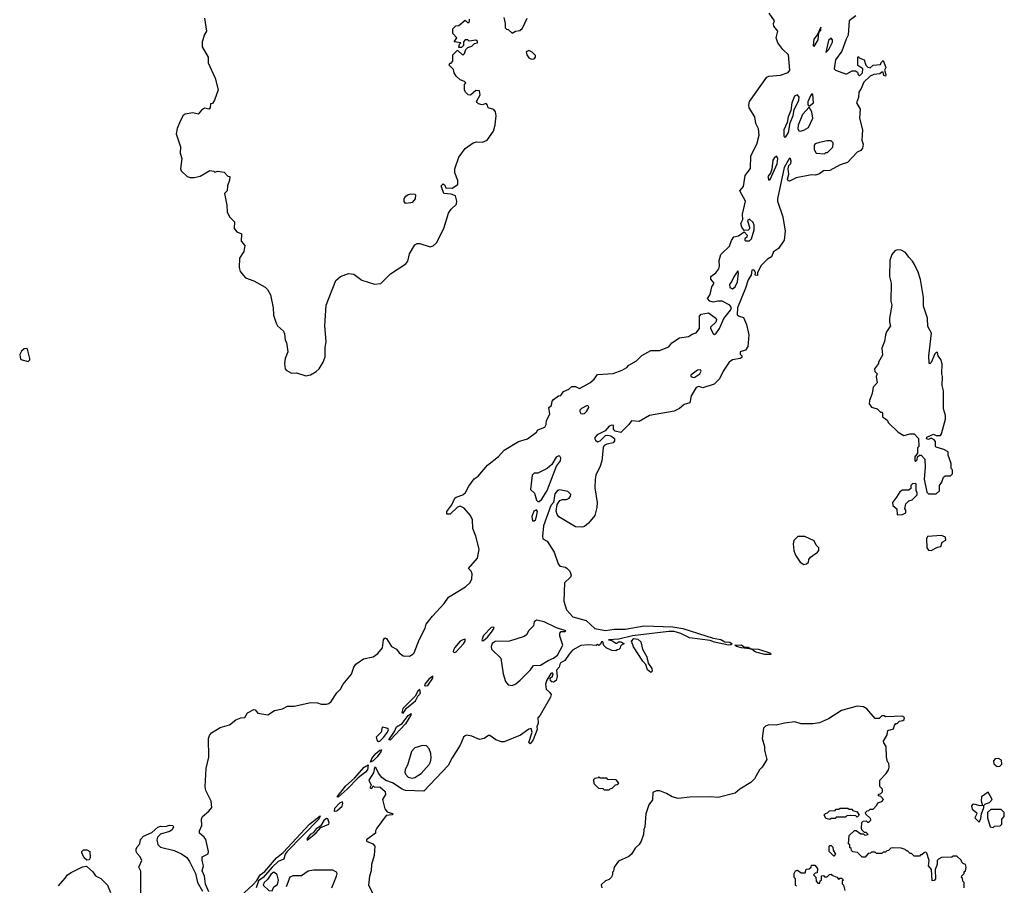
# Model space of a CAD drawing. Extents: x 2386423 to 2568864, y 578392 to 761999.
# Tile 281 of 454: x 2450140 to 2457730, y 735904 to 742574. Entities that reach past the tile are written whole.
import ezdxf

# ---------------------------------------------------------------- set-up
doc = ezdxf.new("R2010")
doc.units = 0

msp = doc.modelspace()

# ---------------------------------------------------------------- linework, layer by layer
at = {"layer": '0CON05XD'}
for points in [[(2451598, 735855), (2451572.7, 735912.7), (2451563.8, 735973.8), (2451547.5, 736015), (2451557.5, 736055), (2451547.5, 736095), (2451547.5, 736125), (2451593, 736147), (2451596.7, 736165), (2451575, 736257.5), (2451563.3, 736275), (2451526.7, 736305), (2451526.7, 736325), (2451543.8, 736365), (2451542, 736415), (2451550, 736435), (2451598.8, 736475), (2451620, 736505), (2451616.1, 736553.9), (2451573.8, 736635), (2451568.8, 736665), (2451576.6, 736803.4), (2451597.4, 736892.6), (2451595.7, 737035), (2451602.2, 737057.8), (2451619.5, 737080.5), (2451685, 737119.2), (2451758.3, 737141.7), (2451805, 737178.8), (2451845, 737193.8), (2451875, 737197.5), (2451896.1, 737233.9), (2451945, 737260), (2451955, 737257.5), (2451975, 737230), (2452051.7, 737218.3), (2452105, 737251.2), (2452165, 737263.8), (2452205, 737284), (2452255, 737283.8), (2452385, 737313.8), (2452435, 737310), (2452465, 737300), (2452505, 737300), (2452523.9, 737306.1), (2452540.5, 737319.5), (2452585, 737386.7), (2452613.8, 737415), (2452634, 737455), (2452698.8, 737531.2), (2452715, 737584.2), (2452731.9, 737608.1), (2452791.4, 737648.6), (2452864.6, 737665.4), (2452899.7, 737690.3), (2452935.6, 737734.4), (2452944, 737796), (2452955, 737812.5), (2452967.5, 737805), (2453006.7, 737745), (2453045, 737723.3), (2453066.1, 737696.1), (2453095, 737672.5), (2453145, 737670), (2453170, 737685), (2453180, 737695), (2453218.8, 737795), (2453266.2, 737885), (2453274.1, 737915.9), (2453321.2, 737978.8), (2453413, 738077), (2453445, 738123.8), (2453576.6, 738203.4), (2453611.3, 738238.7), (2453624.4, 738265), (2453627.5, 738305), (2453621.2, 738325), (2453600, 738345), (2453670, 738425), (2453681.2, 738495), (2453656.2, 738595), (2453632, 738655), (2453631.7, 738721.7), (2453615.8, 738755), (2453565, 738810), (2453535, 738826.7), (2453515, 738817.5), (2453457.5, 738765), (2453432.5, 738765), (2453433.8, 738785), (2453470, 738835), (2453495, 738886.7), (2453505, 738896.2), (2453555, 738912.5), (2453577.7, 738932.3), (2453601.2, 738978.8), (2453644.3, 739035.7), (2453675, 739056.2), (2453745, 739141.2), (2453830.9, 739209.1), (2453875, 739258.1), (2453985, 739322.9), (2454055.5, 739344.5), (2454122.7, 739397.3), (2454135, 739413.3), (2454187.5, 739435), (2454198, 739455), (2454200, 739485), (2454226.7, 739535), (2454220, 739585), (2454238.3, 739601.7), (2454245.8, 739635), (2454255, 739647.5), (2454294.3, 739675.7), (2454312.5, 739677.5), (2454330.9, 739709.1), (2454373.8, 739726.2), (2454395, 739748.8), (2454425, 739748.8), (2454455, 739732.5), (2454535, 739776.7), (2454568.8, 739805), (2454595, 739840), (2454715, 739849.4), (2454785, 739874.4), (2454820, 739895), (2454836.9, 739913.1), (2454894.5, 739945.5), (2454935, 739985.7), (2455004.4, 740025.6), (2455072.5, 740025), (2455145, 740053.8), (2455167.5, 740085), (2455227.3, 740122.7), (2455295, 740133.5), (2455325, 740152), (2455355, 740161.2), (2455380, 740195), (2455381.2, 740288.8), (2455393.6, 740306.4), (2455450, 740315), (2455507.5, 740275), (2455512.5, 740262.5), (2455506, 740245), (2455464, 740205), (2455464, 740195), (2455485.7, 740155.7), (2455495, 740148), (2455505, 740154.3), (2455533.8, 740195), (2455567, 740273), (2455620, 740335), (2455627.6, 740355), (2455615, 740376), (2455555, 740406), (2455522.5, 740405), (2455485, 740396.9), (2455460, 740405), (2455442.5, 740425), (2455463.6, 740456.4), (2455476.2, 740515), (2455493.8, 740545), (2455467.5, 740575), (2455468.6, 740595), (2455505.7, 740625), (2455530.6, 740655), (2455535.6, 740675), (2455532.3, 740717.7), (2455546, 740765), (2455610.6, 740829.4), (2455626.2, 740873.8), (2455645, 740901.2), (2455681.7, 740908.3), (2455725, 740940), (2455746.7, 740915), (2455745, 740900), (2455730, 740885), (2455730, 740875), (2455735, 740870), (2455765, 740871.2), (2455780, 740885), (2455801.4, 740955), (2455801.7, 740991.7), (2455795, 741012.5), (2455765, 741036.7), (2455750, 741025), (2455766.7, 740975), (2455765.9, 740964.1), (2455755, 740953.3), (2455725, 740950), (2455706.2, 740975), (2455700, 741005), (2455714, 741035), (2455712.2, 741075), (2455736.2, 741175), (2455690, 741255), (2455720.5, 741289.5), (2455732.5, 741375), (2455773.1, 741426.9), (2455775, 741526.2), (2455821.1, 741615), (2455839.4, 741685), (2455834.3, 741734.3), (2455815.7, 741775), (2455805.8, 741825), (2455762.9, 741895), (2455759.5, 741915), (2455766.7, 741945), (2455898.3, 742131.7), (2455915, 742140), (2456005, 742148), (2456065, 742166.7), (2456076.2, 742185), (2456066.7, 742305), (2456023.3, 742345), (2455983.3, 742395), (2455971.2, 742435), (2455983.3, 742485), (2455953.3, 742525), (2455950, 742545), (2455957.5, 742565), (2455916.7, 742625)], [(2451563.6, 742586.4), (2451580, 742485), (2451565, 742460), (2451547.5, 742405), (2451547.5, 742365), (2451592.5, 742285), (2451593, 742243), (2451647.5, 742125), (2451670, 742035), (2451642.5, 741955), (2451625, 741930), (2451610, 741925), (2451608.3, 741898.3), (2451600, 741885), (2451565, 741892.5), (2451542.3, 741877.7), (2451515, 741847.5), (2451475, 741856.7), (2451415, 741847.5), (2451400, 741835), (2451378.3, 741791.7), (2451353, 741737), (2451346.7, 741695), (2451380, 741595), (2451377, 741547), (2451390, 741505), (2451380, 741425), (2451385, 741410), (2451430, 741365), (2451455, 741357.5), (2451485, 741357.5), (2451531.7, 741368.3), (2451605, 741412.5), (2451637, 741407), (2451645, 741400), (2451665, 741407.5), (2451715, 741400), (2451745, 741370), (2451760, 741365), (2451758.3, 741338.3), (2451742.5, 741295), (2451740, 741255), (2451720, 741235), (2451737.5, 741145), (2451740, 741095), (2451757.5, 741055), (2451797, 741017), (2451792.5, 740965), (2451815, 740940), (2451850, 740925), (2451848.3, 740868.3), (2451876.7, 740835), (2451868.3, 740788.3), (2451833.6, 740736.4), (2451832.5, 740665), (2451840, 740635), (2451880, 740585), (2451945, 740562.5), (2452032.3, 740512.3), (2452050, 740495), (2452072.5, 740455), (2452094, 740355), (2452096.7, 740296.7), (2452116.7, 740235), (2452127.5, 740215), (2452172.5, 740175), (2452182.5, 740155), (2452187.5, 740105), (2452196.4, 740086.4), (2452207.5, 740015), (2452187.5, 739965), (2452182.5, 739925), (2452187.5, 739885), (2452193.9, 739873.9), (2452235, 739851.2), (2452275, 739854), (2452345, 739831.2), (2452381.7, 739838.3), (2452425, 739862.5), (2452447.5, 739885), (2452480, 739935), (2452493.6, 739976.4), (2452494, 740045), (2452502, 740095), (2452492, 740215), (2452502, 740375), (2452576.7, 740565), (2452614.1, 740595.9), (2452675, 740617.5), (2452715, 740612.5), (2452777.7, 740567.7), (2452875, 740536.2), (2452925, 740542.5), (2452997.5, 740615), (2453117.7, 740692.3), (2453131.2, 740715), (2453145, 740770), (2453185, 740840), (2453205, 740850), (2453225, 740850), (2453305, 740823.3), (2453328.3, 740831.7), (2453352.5, 740855), (2453409.2, 740965), (2453445, 741082.5), (2453466.1, 741113.9), (2453506.1, 741153.9), (2453510, 741175), (2453498.3, 741218.3), (2453465, 741230), (2453410, 741235), (2453390, 741295), (2453405, 741310), (2453418.3, 741298.3), (2453425, 741280), (2453475, 741277.5), (2453517.5, 741305), (2453516.7, 741335), (2453493.3, 741395), (2453493.3, 741425), (2453526, 741515), (2453575, 741582), (2453634.5, 741625.5), (2453665, 741634), (2453708.3, 741631.7), (2453743.9, 741646.1), (2453792, 741715), (2453805.7, 741765), (2453813.6, 741833.6), (2453806.7, 741865), (2453795, 741882.5), (2453750, 741895), (2453747, 741917), (2453735, 741930), (2453705, 741917.5), (2453676.4, 741926.4), (2453666.4, 741936.4), (2453662.5, 741945), (2453689.2, 741995), (2453685, 742026.7), (2453655, 742030), (2453615, 741992.5), (2453597.5, 741995), (2453577.5, 742015), (2453570, 742035), (2453570, 742075), (2453578.3, 742088.3), (2453568.3, 742098.3), (2453535, 742110), (2453505, 742140), (2453490, 742165), (2453485, 742190), (2453450, 742225), (2453455, 742240), (2453465, 742240), (2453480, 742255), (2453480, 742305), (2453515, 742340), (2453555, 742300), (2453570, 742315), (2453580, 742345), (2453595, 742360), (2453625, 742370), (2453645, 742390), (2453670, 742395), (2453668.3, 742408.3), (2453657, 742417), (2453605, 742410), (2453595, 742420), (2453575, 742420), (2453560, 742405), (2453560, 742375), (2453545, 742360), (2453525, 742360), (2453530, 742385), (2453540, 742395), (2453490, 742405), (2453510, 742435), (2453478.3, 742468.3), (2453480, 742505), (2453501.7, 742528.3), (2453525, 742530), (2453575, 742570), (2453595, 742550), (2453608.3, 742561.7), (2453608.3, 742578.3)], [(2453871.7, 742591.7), (2453882.5, 742545), (2453881.7, 742511.7), (2453891.7, 742501.7), (2453905, 742500), (2453935, 742470), (2453963, 742487), (2453995, 742490), (2454015, 742510), (2454052.5, 742585)], [(2456585, 742604), (2456533.9, 742566.1), (2456527.5, 742455), (2456510, 742425), (2456477.5, 742332.5), (2456430, 742265), (2456417.5, 742195), (2456430, 742185), (2456505, 742157.5), (2456515, 742157.5), (2456558.3, 742181.7), (2456581.7, 742181.7), (2456599.3, 742169.3), (2456603, 742153), (2456615, 742142.5), (2456637.5, 742165), (2456640, 742195), (2456601.7, 742221.7), (2456600, 742235)], [(2456265, 742367.5), (2456295, 742420), (2456300, 742475), (2456315.6, 742495), (2456315, 742517.5), (2456289.2, 742460.8), (2456261.2, 742425), (2456257.5, 742375), (2456265, 742367.5)], [(2456355, 742322.5), (2456377.5, 742345), (2456405, 742402.5), (2456405, 742420), (2456395, 742432.5), (2456375, 742413.3), (2456355, 742322.5)], [(2454085, 742270), (2454105, 742272.9), (2454115.6, 742285), (2454115, 742297.5), (2454091.4, 742325), (2454065, 742336.5), (2454043.1, 742326.9), (2454048.6, 742305), (2454065, 742280.8), (2454085, 742270)], [(2456600, 742235), (2456600, 742285), (2456605, 742290), (2456611.7, 742281.7), (2456650, 742265), (2456663, 742223), (2456678.3, 742208.3), (2456695, 742202.5), (2456720, 742225), (2456775, 742230), (2456780, 742245), (2456795, 742260), (2456816.2, 742205), (2456807.5, 742185), (2456817, 742153), (2456815, 742140), (2456802.5, 742145), (2456795, 742170), (2456785, 742170), (2456771.7, 742158.3), (2456725, 742153.3), (2456695, 742140), (2456645.9, 742094.1), (2456627.5, 742045), (2456608, 742015), (2456605.7, 741975), (2456591.2, 741935), (2456618, 741885), (2456613.6, 741816.4), (2456638, 741725), (2456632.5, 741645), (2456642.5, 741615), (2456636.2, 741585), (2456625, 741567.5), (2456597, 741553), (2456522.5, 741475), (2456465, 741456.7), (2456385, 741412.5), (2456335, 741410), (2456305, 741387.5), (2456275, 741376.2), (2456245, 741378), (2456125, 741356), (2456075, 741330), (2456063.6, 741333.6), (2456060, 741345), (2456069.4, 741385), (2456064.5, 741425.5), (2456070.2, 741449.8), (2456083.9, 741466.1), (2456085.9, 741484.1), (2456082.5, 741502.5), (2456075, 741507.5), (2456032.6, 741435), (2455980.6, 741195), (2455981.5, 741175), (2456021.9, 741055), (2456040, 740945), (2456034.3, 740875), (2455988.5, 740811.5), (2455951.4, 740785), (2455935, 740746.7), (2455905, 740730), (2455853.2, 740676.8), (2455827.5, 740625), (2455826.4, 740603.6), (2455810, 740605), (2455812.5, 740625), (2455805, 740642.5), (2455795, 740647.5), (2455785, 740643.3), (2455778.8, 740605), (2455755, 740570.8), (2455735.5, 740505), (2455673.7, 740355), (2455671, 740301), (2455685, 740288.9), (2455719.5, 740279.5), (2455741.4, 740225), (2455760.6, 740145), (2455755.6, 740085), (2455752, 740055), (2455735, 740027.5), (2455694.3, 740015), (2455695, 739997.5), (2455707.5, 739985), (2455707.3, 739972.7), (2455695, 739964), (2455635, 739954.3), (2455608, 739935), (2455563.3, 739865), (2455535, 739806.7), (2455494.3, 739765.7), (2455407, 739737), (2455375, 739747.5), (2455355, 739740), (2455316.7, 739675), (2455305, 739622.5), (2455261.7, 739608.3), (2455225, 739578), (2455185, 739557.1), (2454995, 739524), (2454915, 739479.2), (2454856.1, 739483.9), (2454835.9, 739454.1), (2454775, 739392.5), (2454730, 739405), (2454718.3, 739418.3), (2454717, 739447), (2454705, 739450), (2454685, 739441.2), (2454653.4, 739406.6), (2454592.5, 739375), (2454574.2, 739355), (2454573.8, 739345), (2454577.5, 739335), (2454595, 739322.5), (2454615, 739330), (2454655, 739370), (2454675, 739372.5), (2454697, 739367), (2454726.4, 739346.4), (2454725, 739330), (2454715, 739313.3), (2454665, 739303.3), (2454646.7, 739293.3), (2454636.7, 739275), (2454627.1, 739175), (2454615, 739133.3), (2454582.5, 739065), (2454576, 739035), (2454573, 738967), (2454591.2, 738855), (2454590, 738815), (2454573.8, 738755), (2454525.9, 738694.1), (2454495, 738670), (2454475, 738663.3), (2454425, 738666.7), (2454295, 738742.5), (2454282.3, 738762.3), (2454276.4, 738786.4), (2454282.3, 738837.7), (2454305, 738870), (2454325, 738877.5), (2454355, 738877.5), (2454375, 738887.5), (2454387, 738903), (2454387.5, 738915), (2454365, 738940), (2454301.7, 738951.7), (2454285, 738947.5), (2454265, 738922), (2454254.4, 738855), (2454235, 738831.9), (2454176.9, 738675), (2454168.9, 738595), (2454173, 738573), (2454206.2, 738555), (2454261.2, 738471.2), (2454291.7, 738381.7), (2454303, 738363), (2454347, 738357), (2454358.3, 738348.3), (2454380, 738325), (2454390, 738295), (2454385, 738280), (2454340, 738235), (2454334, 738095), (2454356, 738026), (2454403.9, 737973.9), (2454507.5, 737945), (2454574.1, 737884.1), (2454655, 737868), (2454722.4, 737877.6), (2454807.7, 737877.7), (2454955, 737902.5), (2455175, 737896.2), (2455252.7, 737882.7), (2455485, 737807.5), (2455545, 737799.2), (2455575, 737780), (2455615, 737778.8), (2455631.2, 737765), (2455622.9, 737757.1), (2455604.6, 737754.6), (2455495, 737776.9), (2455461.7, 737791.7), (2455302.5, 737812.5), (2455236.7, 737845), (2455185, 737860), (2455145, 737860), (2454865, 737827.7), (2454759.3, 737800.7), (2454680, 737795), (2454705, 737790), (2454735, 737770), (2454745, 737770), (2454755, 737780), (2454775, 737780), (2454798.3, 737768.3), (2454798.3, 737761.7), (2454785, 737760), (2454771.7, 737748.3), (2454768.3, 737731.7), (2454758.3, 737721.7), (2454745, 737720), (2454735, 737710), (2454703.6, 737713.6), (2454660, 737735), (2454641.7, 737751.7), (2454635, 737780), (2454625, 737780), (2454618.3, 737761.7), (2454605, 737752.5), (2454595, 737760), (2454585, 737752.5), (2454525, 737757.5), (2454465, 737751.2), (2454402.5, 737715), (2454375, 737686.2), (2454342.5, 737637.5), (2454306, 737615), (2454299.2, 737585), (2454277, 737563), (2454284.3, 737514.3), (2454275, 737481.4), (2454255, 737470.6), (2454241.9, 737471.9), (2454231.2, 737481.2), (2454228.3, 737501.7), (2454246, 737515), (2454252.5, 737535), (2454245, 737542.5), (2454235, 737537.5), (2454202.5, 737485), (2454193, 737453), (2454197.5, 737415), (2454223.2, 737393.2), (2454235.8, 737375.8), (2454231.5, 737355), (2454151.2, 737215), (2454133.3, 737195), (2454137.8, 737155), (2454126, 737125), (2454128, 737105), (2454097.5, 737025), (2454075, 736993.8), (2454064.4, 737005), (2454090, 737085), (2454081.7, 737111.7), (2454065, 737107.5), (2453999.5, 737060.5), (2453875, 737010), (2453855, 737010), (2453810, 737025), (2453765, 737057.5), (2453755, 737057.5), (2453720, 737035), (2453685, 737027.5), (2453625, 737052.5), (2453585, 737060), (2453573, 737057), (2453560, 737045), (2453536.7, 736985), (2453473, 736887), (2453443.4, 736826.6), (2453255, 736630), (2453115, 736634), (2453087.5, 736645), (2453015, 736693.3), (2452961.7, 736711.7), (2452932.5, 736735), (2452905, 736767.5), (2452885, 736811.2), (2452875, 736811.2), (2452868.2, 736771.8), (2452832.5, 736715), (2452850, 736675), (2452840, 736655), (2452855, 736650), (2452865, 736670), (2452875, 736660), (2452915, 736664), (2452957.9, 736627.9), (2452960, 736605), (2452938, 736565), (2452954.3, 736494.3), (2452971.7, 736471.7), (2453020, 736455), (2453011.7, 736448.3), (2452965, 736442.5), (2452892.5, 736345), (2452882.5, 736325), (2452882.5, 736305), (2452812.5, 736255), (2452813.9, 736243.9), (2452862.5, 736225), (2452876.7, 736205), (2452873.3, 736135), (2452851.5, 736065), (2452850, 736015), (2452837.1, 735975), (2452828.8, 735905), (2452880.8, 735805)], [(2456225, 741907.5), (2456258.8, 741935), (2456255, 742000), (2456245, 742000), (2456235, 741988.8), (2456215, 741942.5), (2456215, 741917.5), (2456225, 741907.5)], [(2456035, 741670), (2456045, 741670.8), (2456067.7, 741705), (2456080.2, 741779.8), (2456103.1, 741835), (2456111.1, 741878.9), (2456146.5, 741955), (2456147.7, 741977.7), (2456135, 741995.7), (2456112.9, 741985), (2456092, 741935), (2456084.3, 741875), (2456063.1, 741825), (2456057, 741783), (2456029.4, 741725), (2456030.5, 741680.5), (2456035, 741670)], [(2456155.8, 741715.8), (2456185, 741722.5), (2456220, 741745), (2456253.3, 741815), (2456247.5, 741865), (2456225, 741900), (2456175, 741844.4), (2456142.2, 741762.2), (2456138.2, 741735), (2456145, 741719.2), (2456155.8, 741715.8)], [(2456345, 741540), (2456355, 741550), (2456368.3, 741551.7), (2456408.3, 741591.7), (2456410, 741625), (2456395, 741640), (2456365, 741640), (2456305, 741627.5), (2456273, 741617), (2456263, 741607), (2456263, 741573), (2456280, 741545), (2456345, 741540)], [(2455915, 741337.5), (2455925, 741342.5), (2455979.1, 741465), (2455985.4, 741505.4), (2455975, 741522), (2455955, 741508.6), (2455945, 741492), (2455938.5, 741421.5), (2455927.8, 741392.2), (2455906, 741365), (2455915, 741337.5)], [(2453115, 741157.5), (2453103, 741173), (2453103.3, 741195), (2453116.7, 741215), (2453135, 741226.7), (2453155, 741233.3), (2453185, 741230), (2453190, 741225), (2453187.5, 741195), (2453165, 741166.7), (2453155, 741163.3), (2453115, 741157.5)], [(2457205, 738920), (2457230, 738945), (2457230, 738985), (2457248.3, 739011.7), (2457261.7, 739048.3), (2457275, 739060), (2457315, 739060), (2457330, 739075), (2457330, 739105), (2457320, 739115), (2457320, 739155), (2457298.3, 739218.3), (2457297.5, 739245), (2457265, 739262.5), (2457205, 739280), (2457200, 739285), (2457200, 739325), (2457188.3, 739338.3), (2457165, 739350), (2457145, 739340), (2457130, 739345), (2457131.7, 739358.3), (2457185, 739380), (2457205, 739370), (2457238.3, 739371.7), (2457247, 739383), (2457277.5, 739495), (2457277.5, 739525), (2457260, 739575), (2457260, 739715), (2457250, 739755), (2457252.5, 739825), (2457247.5, 739845), (2457251.7, 739921.7), (2457240, 739955), (2457220, 739985), (2457215, 740010), (2457205, 740010), (2457195, 740000), (2457165, 739932.5), (2457155, 739922.5), (2457150.7, 739930.7), (2457148.8, 739985), (2457168.3, 740158.3), (2457140.7, 740210.7), (2457137.5, 740275), (2457107, 740367), (2457106.2, 740435), (2457083, 740573), (2457065, 740630), (2457037, 740687), (2457022.5, 740715), (2456993.6, 740743.6), (2456969.3, 740779.3), (2456935, 740797.5), (2456905, 740800), (2456885, 740792.5), (2456863.8, 740765), (2456848.8, 740718.8), (2456846, 740595), (2456858, 740545), (2456856.2, 740405), (2456863.8, 740375), (2456843.8, 740275), (2456843.8, 740245), (2456853.3, 740215), (2456821.7, 740168.3), (2456813.9, 740146.1), (2456806.7, 740095), (2456787, 740043), (2456791.7, 739988.3), (2456760, 739935), (2456760, 739925), (2456730, 739885), (2456733, 739863), (2456750, 739845), (2456742.5, 739825), (2456750, 739775), (2456718.3, 739741.7), (2456712.5, 739695), (2456690.7, 739639.3), (2456687.5, 739615), (2456705, 739587.5), (2456750, 739575), (2456775, 739550), (2456785, 739550), (2456790, 739545), (2456790, 739515), (2456815, 739500), (2456830, 739485), (2456835, 739470), (2456912.5, 739395), (2456955, 739371.2), (2457005, 739382.5), (2457035, 739382.5), (2457068.3, 739348.3), (2457070, 739285), (2457060, 739275), (2457060, 739235), (2457040, 739205), (2457040, 739175), (2457045, 739170), (2457058.3, 739181.7), (2457060, 739205), (2457075, 739220), (2457088.3, 739218.3), (2457117, 739187), (2457120, 739125), (2457113.3, 739035), (2457133, 738933), (2457145, 738920), (2457205, 738920)], [(2455635, 740500.6), (2455655, 740515.7), (2455673.8, 740555), (2455680.8, 740620.8), (2455675, 740640), (2455645, 740593.8), (2455630.7, 740559.3), (2455610.9, 740535), (2455615, 740510), (2455635, 740500.6)], [(2450205, 739940), (2450217, 739953), (2450217.5, 739965), (2450200, 740035), (2450195, 740040), (2450175, 740037.5), (2450155, 740020), (2450140, 739995), (2450143, 739973), (2450150, 739955), (2450205, 739940)], [(2455335, 739818), (2455345, 739821.2), (2455383.8, 739845), (2455394, 739865), (2455387.4, 739877.4), (2455365, 739874.4), (2455314, 739835), (2455314, 739824), (2455335, 739818)], [(2454476.1, 739536.1), (2454495, 739540.8), (2454510, 739555), (2454526, 739585), (2454525, 739597.5), (2454515, 739602.5), (2454471.2, 739578.8), (2454458.8, 739565), (2454456.7, 739555), (2454465, 739541.2), (2454476.1, 739536.1)], [(2454145, 738862.5), (2454165, 738880), (2454205, 738946.7), (2454277.1, 739132.9), (2454307.7, 739175), (2454312.2, 739195), (2454305, 739210.8), (2454295, 739213.3), (2454275, 739204.5), (2454242.8, 739147.2), (2454205, 739116.2), (2454135, 739080), (2454105, 739080), (2454090, 739065), (2454077.5, 738955), (2454108.8, 738925), (2454125, 738872.5), (2454135, 738862.5), (2454145, 738862.5)], [(2456905, 738760), (2456945, 738762.5), (2456970, 738775), (2456970, 738795), (2456962.5, 738805), (2456970, 738845), (2456995, 738867.5), (2457020, 738875), (2457057, 738913), (2457057.5, 738935), (2457050, 738945), (2457050, 738995), (2457045, 739000), (2457021.7, 738998.3), (2457010, 738985), (2457008.3, 738961.7), (2456995, 738950), (2456945, 738950), (2456923.6, 738936.4), (2456900, 738895), (2456867.5, 738855), (2456871.7, 738831.7), (2456902.5, 738805), (2456905, 738760)], [(2454105, 738713.3), (2454115, 738721.2), (2454125, 738747.5), (2454132, 738785), (2454125, 738796.7), (2454102.7, 738787.3), (2454088.8, 738745), (2454093.9, 738713.9), (2454105, 738713.3)], [(2456185, 738377.5), (2456205, 738382.5), (2456220, 738395), (2456222.5, 738415), (2456237, 738433), (2456289.3, 738470.7), (2456300, 738485), (2456300, 738505), (2456280, 738525), (2456265, 738560), (2456191.7, 738591.7), (2456138.3, 738591.7), (2456108.3, 738561.7), (2456103.3, 738535), (2456106.7, 738485), (2456119.3, 738449.3), (2456157.5, 738395), (2456185, 738377.5)], [(2457165, 738483.8), (2457215, 738510), (2457240, 738515), (2457251.7, 738548.3), (2457280, 738565), (2457276.4, 738586.4), (2457245, 738600), (2457137, 738593), (2457130, 738575), (2457133.9, 738503.9), (2457145, 738487.5), (2457165, 738483.8)], [(2453935, 737444.2), (2453965, 737458), (2453998.8, 737485), (2454076.4, 737563.6), (2454101.7, 737598.3), (2454155, 737600), (2454213, 737637), (2454256.1, 737653.9), (2454285, 737677.5), (2454326.7, 737755), (2454303.3, 737825), (2454303, 737847), (2454315, 737860), (2454345, 737860), (2454350, 737865), (2454278, 737888), (2454183.3, 737935), (2454125, 737946.7), (2454106.7, 737935), (2454100, 737905), (2454065, 737867.5), (2454047.5, 737835), (2454027.7, 737822.3), (2453915, 737785.8), (2453806.2, 737783.8), (2453782.3, 737767.7), (2453773.3, 737745), (2453776.7, 737725), (2453850, 737655), (2453867.5, 737535), (2453884.3, 737475), (2453905, 737448), (2453935, 737444.2)], [(2453705, 737787.5), (2453715, 737791.2), (2453745, 737816.2), (2453776.2, 737855), (2453796.7, 737885), (2453793, 737893), (2453775, 737891.2), (2453715, 737829.4), (2453702, 737795), (2453705, 737787.5)], [(2453495, 737699.2), (2453505, 737704.5), (2453560, 737765), (2453574.2, 737785), (2453575, 737800), (2453555, 737797.1), (2453536.2, 737785), (2453495, 737736.2), (2453482.9, 737715), (2453482.5, 737702.5), (2453495, 737699.2)], [(2455005, 737544.3), (2454978.9, 737565), (2454966.9, 737606.9), (2454942.7, 737632.7), (2454871.2, 737741.2), (2454856.7, 737785), (2454874.3, 737805.7), (2454905, 737801.5), (2454929.2, 737779.2), (2454942.2, 737725), (2454973.6, 737665), (2454985.7, 737615), (2455013.3, 737575), (2455015.6, 737555), (2455005, 737544.3)], [(2455885, 737682.1), (2455825, 737697.5), (2455804, 737705), (2455783.9, 737723.9), (2455705, 737734.4), (2455664.5, 737744.5), (2455652.5, 737755), (2455705, 737756.4), (2455728.3, 737738.3), (2455755, 737738.6), (2455776.7, 737726.7), (2455835, 737724.4), (2455922.5, 737695), (2455932.5, 737685), (2455925, 737682.5), (2455885, 737682.1)], [(2453265, 737441.2), (2453285, 737444.5), (2453325, 737500), (2453325, 737516.7), (2453295, 737493.3), (2453263.8, 737455), (2453260, 737445), (2453265, 737441.2)], [(2453095, 737232), (2453120.6, 737269.4), (2453190, 737325), (2453208, 737362), (2453230, 737385), (2453225, 737412.5), (2453209.7, 737400.3), (2453187.3, 737362.7), (2453092.7, 737267.3), (2453086.7, 737236.7), (2453095, 737232)], [(2452995, 737022.2), (2452986.7, 737025), (2453029.7, 737090.3), (2453044, 737126), (2453088, 737152), (2453135, 737211.9), (2453157.5, 737227.5), (2453156.1, 737215), (2453115, 737149.4), (2452995, 737022.2)], [(2457420, 735885), (2457420, 735925), (2457410, 735935), (2457408.3, 735958.3), (2457400, 735965), (2457401.7, 735978.3), (2457420, 735995), (2457421.7, 736008.3), (2457430, 736015), (2457436.7, 736043.3), (2457430, 736065), (2457411.7, 736071.7), (2457401.7, 736081.7), (2457398.3, 736098.3), (2457365, 736130), (2457335, 736130), (2457325, 736120), (2457245, 736117.5), (2457223, 736107), (2457213.6, 736096.4), (2457213.3, 736065), (2457197.5, 736025), (2457200, 735955), (2457188.3, 735941.7), (2457175, 735940), (2457167.5, 736025), (2457146.7, 736055), (2457150, 736095), (2457131.7, 736151.7), (2457125, 736160), (2457115, 736157.5), (2457095, 736140), (2457085, 736140), (2457075, 736130), (2457035, 736130), (2457015, 736150), (2457005, 736150), (2456985, 736170), (2456975, 736170), (2456965, 736180), (2456935, 736190), (2456875, 736192.5), (2456855, 736190), (2456838.3, 736171.7), (2456825, 736170), (2456815, 736160), (2456795, 736160), (2456785, 736150), (2456745, 736150), (2456735, 736160), (2456705, 736160), (2456698.3, 736151.7), (2456681.7, 736148.3), (2456658.3, 736121.7), (2456635, 736120), (2456598.3, 736158.3), (2456561.7, 736161.7), (2456551.7, 736171.7), (2456548.3, 736188.3), (2456540, 736195), (2456540, 736215), (2456530, 736225), (2456533, 736287), (2456575, 736327.5), (2456587, 736327), (2456625, 736300), (2456645, 736300), (2456655, 736290), (2456680, 736295), (2456665, 736310), (2456651.7, 736311.7), (2456633, 736333), (2456630, 736345), (2456631.7, 736388.3), (2456642.5, 736397.5), (2456665, 736400), (2456675, 736390), (2456685, 736390), (2456700, 736405), (2456698.3, 736418.3), (2456661.7, 736451.7), (2456660, 736465), (2456671.7, 736478.3), (2456685, 736480), (2456695, 736490), (2456718.3, 736491.7), (2456748.3, 736521.7), (2456755, 736540), (2456785, 736550), (2456800, 736565), (2456778.3, 736588.3), (2456760, 736595), (2456760, 736605), (2456778.3, 736611.7), (2456790, 736625), (2456790, 736645), (2456770, 736665), (2456770, 736715), (2456820, 736765), (2456837, 736793), (2456842.5, 736815), (2456840, 736845), (2456830, 736855), (2456822.5, 736895), (2456820, 736975), (2456801.7, 737001.7), (2456800, 737015), (2456827, 737063), (2456831.7, 737098.3), (2456875, 737110), (2456883, 737137), (2456895, 737150), (2456905, 737150), (2456921.7, 737168.3), (2456947, 737173), (2456958.3, 737181.7), (2456960, 737195), (2456948.3, 737208.3), (2456815, 737202.5), (2456805, 737210), (2456785, 737210), (2456765, 737190), (2456735, 737190), (2456670, 737265), (2456645, 737278.8), (2456595, 737283.8), (2456475, 737251.2), (2456375, 737187.5), (2456305, 737157.5), (2456255, 737147.5), (2456165, 737147.5), (2456115, 737163.3), (2456036.2, 737153.8), (2455970.7, 737139.3), (2455915, 737140), (2455889.3, 737130.7), (2455872.5, 737115), (2455863.3, 737035), (2455882.5, 736975), (2455882.5, 736945), (2455900, 736875), (2455862.5, 736815), (2455842.5, 736795), (2455803.3, 736725), (2455775, 736696.7), (2455692.5, 736645), (2455655.9, 736614.1), (2455525, 736581.2), (2455465, 736586), (2455306.4, 736583.6), (2455215, 736573.3), (2455170, 736585), (2455125, 736612.5), (2455075, 736632.5), (2455048.3, 736631.7), (2455021.7, 736618.3), (2455017, 736563), (2454990, 736525), (2454967.5, 736455), (2454960, 736355), (2454950, 736335), (2454947.5, 736295), (2454930, 736245), (2454915, 736220), (2454885, 736190), (2454856.4, 736143.6), (2454835, 736127.5), (2454755, 736090), (2454722.5, 736045), (2454717, 736013), (2454710, 736005), (2454710, 735985), (2454700, 735965), (2454685, 735950), (2454655, 735940), (2454623, 735907), (2454627.5, 735885)], [(2452905, 737012), (2452915, 737014.4), (2452945, 737042.2), (2452975.6, 737085), (2452982, 737105), (2452970, 737115), (2452935, 737122.5), (2452926.7, 737085), (2452888.8, 737045), (2452895, 737020), (2452905, 737012)], [(2452845, 736854.4), (2452855, 736882.2), (2452885, 736921.2), (2452915, 736946), (2452928.8, 736948.8), (2452925, 736932.2), (2452895.8, 736895), (2452865, 736864.1), (2452845, 736854.4)], [(2453165, 736730), (2453185, 736734), (2453234.4, 736765.6), (2453295.6, 736834.4), (2453306, 736855), (2453312.9, 736885), (2453309.5, 736919.5), (2453296.5, 736956.5), (2453275, 736979.2), (2453245, 736981.9), (2453185.7, 736964.3), (2453159.2, 736935), (2453131.3, 736838.7), (2453110.8, 736795), (2453110, 736775), (2453115, 736760), (2453135, 736738.8), (2453165, 736730)], [(2457675, 736819.2), (2457695, 736821.2), (2457711.5, 736838.5), (2457709.2, 736869.2), (2457685, 736882), (2457660.3, 736879.7), (2457647.5, 736862.5), (2457650.1, 736840.1), (2457675, 736819.2)], [(2452595, 736582.5), (2452586.7, 736585), (2452655, 736670.8), (2452721.3, 736728.7), (2452795, 736815.3), (2452825, 736832.5), (2452820.7, 736795), (2452806.2, 736775), (2452748.5, 736731.5), (2452665, 736644.7), (2452595, 736582.5)], [(2454685, 736640), (2454691.7, 736648.3), (2454708.3, 736651.7), (2454731.7, 736678.3), (2454745, 736680), (2454758.3, 736691.7), (2454738.3, 736718.3), (2454675, 736720), (2454665, 736730), (2454615, 736730), (2454605, 736740), (2454598.3, 736731.7), (2454573, 736727), (2454563, 736717), (2454565, 736690), (2454603, 736653), (2454635, 736650), (2454645, 736640), (2454685, 736640)], [(2457535, 736390), (2457549.7, 736420.3), (2457553.3, 736455), (2457572.5, 736505), (2457571.7, 736518.3), (2457585, 736532.5), (2457615, 736542.5), (2457637.5, 736565), (2457605, 736622.5), (2457554.6, 736585.4), (2457550.5, 736555), (2457561.7, 736518.3), (2457542.7, 736517.3), (2457495, 736529.3), (2457484, 736526), (2457476.9, 736515), (2457481.4, 736491.4), (2457515.7, 736465), (2457518.6, 736455), (2457503.5, 736425), (2457535, 736390)], [(2452565, 736476.7), (2452585, 736479.4), (2452625.4, 736514.6), (2452631.4, 736535), (2452628.1, 736548.1), (2452605, 736536.2), (2452565.6, 736495), (2452565, 736476.7)], [(2456385, 736412.5), (2456355, 736420), (2456341.7, 736448.3), (2456351.7, 736458.3), (2456368.3, 736461.7), (2456383, 736477), (2456425, 736480), (2456435, 736490), (2456455, 736490), (2456465, 736500), (2456525, 736500), (2456535, 736490), (2456555, 736490), (2456561.7, 736481.7), (2456595, 736470), (2456610, 736445), (2456595, 736430), (2456585, 736440), (2456545, 736442.5), (2456515, 736440), (2456505, 736430), (2456435, 736430), (2456425, 736420), (2456395, 736420), (2456385, 736412.5)], [(2457645, 736350), (2457655, 736360), (2457697, 736363), (2457710, 736375), (2457710, 736415), (2457730, 736435), (2457730, 736465), (2457705, 736487.5), (2457625, 736487.5), (2457600, 736465), (2457600, 736425), (2457620, 736355), (2457645, 736350)], [(2451836.2, 735815), (2451940.7, 735909.3), (2451969.3, 735940.7), (2451993.6, 735985), (2452029.5, 736010.5), (2452120.5, 736115), (2452171.7, 736158.3), (2452375, 736375.7), (2452455, 736440), (2452445, 736413.9), (2452198.7, 736161.3), (2452186.6, 736143.4), (2452175, 736104.5), (2452131.8, 736088.2), (2452086.6, 736043.4), (2452016.8, 735965), (2451981.1, 735938.9), (2451961.6, 735885)], [(2452355, 736252.5), (2452425, 736308), (2452461.2, 736348.8), (2452522.5, 736375), (2452526.2, 736385), (2452515.6, 736415.6), (2452505, 736418.1), (2452485, 736404.2), (2452459.1, 736360.9), (2452425, 736338.9), (2452401.5, 736308.5), (2452379.2, 736295), (2452356.7, 736265), (2452355, 736252.5)], [(2451074.2, 735825), (2451073, 736013), (2451057.5, 736045), (2451082.5, 736095), (2451067.5, 736125), (2451045, 736150), (2451037.5, 736165), (2451038.3, 736181.7), (2451045, 736200), (2451067, 736223), (2451071.7, 736258.3), (2451095, 736282.5), (2451158.3, 736311.7), (2451205, 736353.3), (2451225, 736358.8), (2451265, 736356.7), (2451295, 736366.7), (2451320, 736365), (2451326.2, 736353.8), (2451315, 736332.5), (2451295, 736320), (2451225, 736297.5), (2451202.5, 736275), (2451197.5, 736255), (2451205, 736220), (2451225, 736197.5), (2451331.3, 736171.3), (2451387.4, 736147.4), (2451428.7, 736118.7), (2451448.9, 736088.9), (2451494.3, 735994.3), (2451510, 735925), (2451549.3, 735859.3)], [(2450658.3, 736098.3), (2450637.5, 736115), (2450620, 736155), (2450620, 736165), (2450633, 736177), (2450657, 736177), (2450680, 736165), (2450682.5, 736115), (2450675, 736100), (2450658.3, 736098.3)], [(2456415, 736130), (2456380, 736165), (2456380, 736205), (2456385, 736210), (2456395, 736210), (2456408.3, 736198.3), (2456410, 736175), (2456430, 736145), (2456415, 736130)], [(2450440.3, 735899.7), (2450490.3, 735959.7), (2450508.8, 735985), (2450535.8, 736004.2), (2450625, 736046.7), (2450655, 736052.5), (2450705, 736007.5), (2450725, 735976.7), (2450765.6, 735955.6), (2450816.4, 735906.4), (2450838.8, 735848.8)], [(2452085, 735862.5), (2452098.3, 735891.7), (2452128.3, 735911.7), (2452136.2, 735945), (2452124.2, 735985), (2452105, 736003.3), (2452095, 736003.1), (2452075, 735988.2), (2452050.1, 735949.9), (2452024.6, 735925), (2452017.1, 735905), (2452060, 735865), (2452085, 735862.5)], [(2452546.7, 735885), (2452581.2, 735975), (2452586.7, 735995), (2452582.5, 736005), (2452555, 736020), (2452405, 736022), (2452365, 736013.3), (2452313.3, 735976.7), (2452245, 735976.7), (2452223.6, 735966.4), (2452193, 735893)], [(2456128.3, 735898.3), (2456120, 735905), (2456120, 735955), (2456110, 735965), (2456110, 735995), (2456120, 736015), (2456135, 736020), (2456165, 736000), (2456195, 736000), (2456201.7, 736028.3), (2456225, 736030), (2456240, 736045), (2456245, 736060), (2456268.3, 736058.3), (2456290, 736035), (2456288.3, 736001.7), (2456271.7, 735998.3), (2456260, 735985), (2456278.3, 735968.3), (2456280, 735935), (2456291.7, 735921.7), (2456308.3, 735921.7), (2456311.7, 735938.3), (2456320, 735945), (2456321.7, 735978.3), (2456335, 735980), (2456345, 735970), (2456365, 735970), (2456381.7, 735988.3), (2456395, 735990), (2456401.7, 735981.7), (2456438.3, 735968.3), (2456455, 735950), (2456461.7, 735958.3), (2456475, 735960), (2456490, 735945), (2456480, 735935), (2456480, 735915), (2456490, 735905), (2456500, 735865)]]:
    msp.add_lwpolyline(points, dxfattribs=at)

doc.saveas('drawing.dxf')
